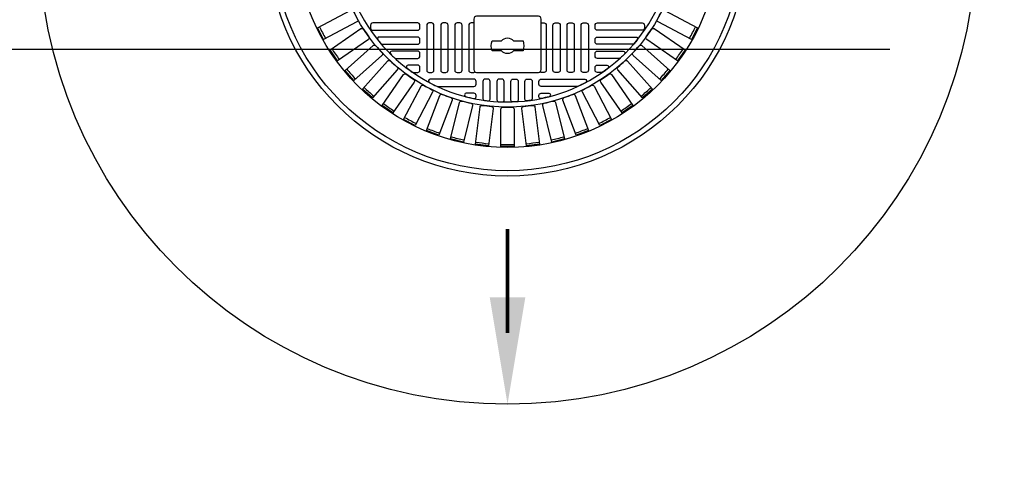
# Model space of a CAD drawing. Extents: x -169 to 2224, y 0 to 2796.
# Tile 453 of 530: x 1384 to 1418, y 1527 to 1543. Entities that reach past the tile are written whole.
import ezdxf

# ---------------------------------------------------------------- set-up
doc = ezdxf.new("R2010")
doc.units = 0
doc.header["$MEASUREMENT"] = 0
doc.header["$PDSIZE"] = 1
doc.layers.get('DEFPOINTS').update_dxf_attribs({"linetype": 'CONTINUOUS'})
for name, color, linetype in [('DIM', 3, 'CONTINUOUS'), ('MONITOR-WELL-COVER', 2, 'CONTINUOUS'), ('MONITOR-WELL-COVER-HATCH', 252, 'CONTINUOUS'), ('TANK-SLOPE', 3, 'CONTINUOUS')]:
    doc.layers.add(name, color=color, linetype=linetype)
doc.styles.add('SIMPLEX', font='simplex')
doc.dimstyles.new('DIM64', dxfattribs={"dimscale": 64, "dimtxt": 0.09375, "dimasz": 0.09375, "dimexe": 0.0625, "dimexo": 0.0625, "dimgap": 0.046875, "dimtad": 1, "dimdec": 4, "dimzin": 3, "dimdsep": 46, "dimlunit": 4, "dimtxsty": 'SIMPLEX', "dimcen": 0, "dimclrd": 256, "dimclre": 256, "dimclrt": 256, "dimadec": 0, "dimazin": 0, "dimtfac": 1, "dimtdec": 4, "dimtmove": 0, "dimatfit": 3, "dimfxl": 1, "dimfrac": 2, "dimtolj": 1, "dimtzin": 0, "dimarcsym": 0})

# ---------------------------------------------------------------- blocks, each defined once
blk = doc.blocks.new('*D26')
at = {"layer": 'DEFPOINTS', "color": 0, "transparency": 16777216}
for p in [(1368.872, 1608.018), (1368.872, 1578.018), (1430.266, 1479.018)]:
    blk.add_point(p, dxfattribs=at)
at = {"layer": 'DIM', "lineweight": -2, "transparency": 16777216}
for p, q in [((1368.872, 1582.018), (1368.872, 1612.018)), ((1430.266, 1483.018), (1430.266, 1612.018)), ((1424.266, 1608.018), (1374.872, 1608.018))]:
    blk.add_line(p, q, dxfattribs=at)
at = {"layer": 'DIM', "transparency": 16777216}
for points in [[(1374.872, 1609.018), (1374.872, 1607.018), (1368.872, 1608.018)], [(1424.266, 1609.018), (1424.266, 1607.018), (1430.266, 1608.018)]]:
    blk.add_solid(points, dxfattribs=at)
at = {"layer": 'DIM', "transparency": 16777216, "insert": (1399.569, 1615.59), "char_height": 6, "attachment_point": 5, "style": 'SIMPLEX'}
blk.add_mtext('\\A1;5\'-1 3/8"', dxfattribs=at)
blk = doc.blocks.new('*D32')
at = {"layer": 'DEFPOINTS', "color": 0, "transparency": 16777216}
for p in [(1338.872, 1578.017), (1368.872, 1578.017), (1418.272, 1542.017)]:
    blk.add_point(p, dxfattribs=at)
at = {"layer": 'DIM', "lineweight": -2, "transparency": 16777216}
for p, q in [((1364.872, 1578.017), (1334.872, 1578.017)), ((1338.872, 1548.017), (1338.872, 1572.017)), ((1414.272, 1542.017), (1334.872, 1542.017))]:
    blk.add_line(p, q, dxfattribs=at)
at = {"layer": 'DIM', "transparency": 16777216}
for points in [[(1337.872, 1572.017), (1339.872, 1572.017), (1338.872, 1578.017)], [(1337.872, 1548.017), (1339.872, 1548.017), (1338.872, 1542.017)]]:
    blk.add_solid(points, dxfattribs=at)
at = {"layer": 'DIM', "transparency": 16777216, "insert": (1332.3, 1560.017), "char_height": 6, "attachment_point": 5, "rotation": 90, "style": 'SIMPLEX'}
blk.add_mtext('\\A1;3\'-0"', dxfattribs=at)
blk = doc.blocks.new('*D36')
at = {"layer": 'DEFPOINTS', "color": 0, "transparency": 16777216}
for p in [(1338.872, 1542.017), (1338.872, 1542.017), (1418.272, 1416.017)]:
    blk.add_point(p, dxfattribs=at)
at = {"layer": 'DIM', "lineweight": -2, "transparency": 16777216}
for p, q in [((1338.872, 1422.017), (1338.872, 1536.017)), ((1414.272, 1416.017), (1334.872, 1416.017))]:
    blk.add_line(p, q, dxfattribs=at)
at = {"layer": 'DIM', "transparency": 16777216}
for points in [[(1337.872, 1536.017), (1339.872, 1536.017), (1338.872, 1542.017)], [(1337.872, 1422.017), (1339.872, 1422.017), (1338.872, 1416.017)]]:
    blk.add_solid(points, dxfattribs=at)
at = {"layer": 'DIM', "transparency": 16777216, "insert": (1332.3, 1479.017), "char_height": 6, "attachment_point": 5, "rotation": 90, "style": 'SIMPLEX'}
blk.add_mtext('\\A1;10\'-6"', dxfattribs=at)

msp = doc.modelspace()

# ---------------------------------------------------------------- linework, layer by layer
at = {"layer": 'MONITOR-WELL-COVER', "color": 2, "flags": 128}
for points in [[(1401.95449, 1541.21371, 0.41421356), (1402.05292, 1541.31213), (1402.05292, 1543.08379, 0.41421356), (1401.95449, 1543.18221), (1399.78914, 1543.18221, 0.41421356), (1399.69071, 1543.08379), (1399.69071, 1541.31213, 0.41421356), (1399.78914, 1541.21371)], [(1401.41449, 1541.96864), (1401.08291, 1541.96864, -0.4662524), (1400.66072, 1541.96864), (1400.32913, 1541.96864, -0.15910028), (1400.32913, 1542.32298), (1400.66072, 1542.32298, -0.4662524), (1401.08291, 1542.32298), (1401.41449, 1542.32298, -0.15910028)]]:
    msp.add_lwpolyline(points, format="xyb", close=True, dxfattribs=at)
at = {"layer": 'MONITOR-WELL-COVER', "color": 4}
msp.add_circle((1400.87181, 1546.01686), 8.4375, dxfattribs=at)
at = {"layer": 'MONITOR-WELL-COVER', "color": 1}
msp.add_circle((1400.87181, 1546.01686), 8.25, dxfattribs=at)
at = {"layer": 'MONITOR-WELL-COVER', "color": 2}
msp.add_circle((1400.87181, 1546.01686), 7.4375, dxfattribs=at)
at = {"layer": 'MONITOR-WELL-COVER-HATCH', "linetype": 'Continuous'}
for points in [[(1395.46277, 1543.36291, 0.00491171), (1395.61498, 1543.07291, -0.41709369), (1395.58761, 1542.98355), (1394.42231, 1542.37196), (1394.20839, 1542.77956), (1395.37368, 1543.39116, -0.41709369), (1395.46277, 1543.36291)], [(1406.12865, 1543.07291, 0.00491171), (1406.28086, 1543.36291, -0.41709369), (1406.36994, 1543.39116), (1407.53524, 1542.77956), (1407.32131, 1542.37196), (1406.15602, 1542.98355, -0.41709369), (1406.12865, 1543.07291)], [(1395.82211, 1542.73028, 0.00491171), (1396.00816, 1542.46074, -0.41709369), (1395.99176, 1542.36873), (1394.90868, 1541.62113), (1394.64718, 1541.99998), (1395.73026, 1542.74757, -0.41709369), (1395.82211, 1542.73028)], [(1405.73547, 1542.46074, 0.00491171), (1405.92152, 1542.73028, -0.41709369), (1406.01336, 1542.74757), (1407.09645, 1541.99998), (1406.83495, 1541.62113), (1405.75186, 1542.36873, -0.41709369), (1405.73547, 1542.46074)], [(1396.25508, 1542.14556, 0.00491171), (1396.47226, 1541.90041, -0.41709369), (1396.46708, 1541.8071), (1395.48201, 1540.9344), (1395.17675, 1541.27897), (1396.16182, 1542.15167, -0.41709369), (1396.25508, 1542.14556)], [(1405.27137, 1541.90041, 0.00491171), (1405.48855, 1542.14556, -0.41709369), (1405.58181, 1542.15167), (1406.56688, 1541.27897), (1406.26162, 1540.9344), (1405.27655, 1541.8071, -0.41709369), (1405.27137, 1541.90041)], [(1396.75537, 1541.6173, 0.00491171), (1397.00052, 1541.40012, -0.41709369), (1397.00662, 1541.30686), (1396.13392, 1540.32179), (1395.78936, 1540.62705), (1396.66206, 1541.61212, -0.41709369), (1396.75537, 1541.6173)], [(1404.74311, 1541.40012, 0.00491171), (1404.98826, 1541.6173, -0.41709369), (1405.08157, 1541.61212), (1405.95427, 1540.62705), (1405.6097, 1540.32179), (1404.737, 1541.30686, -0.41709369), (1404.74311, 1541.40012)], [(1397.31569, 1541.1532, 0.00491171), (1397.58523, 1540.96715, -0.41709369), (1397.60253, 1540.87531), (1396.85493, 1539.79223), (1396.47609, 1540.05372), (1397.22369, 1541.13681, -0.41709369), (1397.31569, 1541.1532)], [(1404.15839, 1540.96715, 0.00491171), (1404.42793, 1541.1532, -0.41709369), (1404.51994, 1541.13681), (1405.26754, 1540.05372), (1404.88869, 1539.79223), (1404.1411, 1540.87531, -0.41709369), (1404.15839, 1540.96715)], [(1397.92787, 1540.76002, 0.00491171), (1398.21787, 1540.60781, -0.41709369), (1398.24611, 1540.51873), (1397.63452, 1539.35343), (1397.22691, 1539.56736), (1397.83851, 1540.73265, -0.41709369), (1397.92787, 1540.76002)], [(1403.52576, 1540.60781, 0.00491171), (1403.81576, 1540.76002, -0.41709369), (1403.90512, 1540.73265), (1404.51671, 1539.56736), (1404.10911, 1539.35343), (1403.49751, 1540.51873, -0.41709369), (1403.52576, 1540.60781)], [(1398.58298, 1540.44349, 0.00491171), (1398.88921, 1540.32735, -0.41709369), (1398.92798, 1540.24232), (1398.46131, 1539.0118), (1398.03089, 1539.17504), (1398.49757, 1540.40556, -0.41709369), (1398.58298, 1540.44349)], [(1399.27146, 1540.20824, 0.00491171), (1399.58946, 1540.12986, -0.41709369), (1399.6382, 1540.05012), (1399.32325, 1538.77232), (1398.87629, 1538.88248), (1399.19124, 1540.16029, -0.41709369), (1399.27146, 1540.20824)], [(1402.15417, 1540.12986, 0.00491171), (1402.47217, 1540.20824, -0.41709369), (1402.55238, 1540.16029), (1402.86733, 1538.88248), (1402.42038, 1538.77232), (1402.10543, 1540.05012, -0.41709369), (1402.15417, 1540.12986)], [(1402.85442, 1540.32735, 0.00491171), (1403.16065, 1540.44349, -0.41709369), (1403.24606, 1540.40556), (1403.71274, 1539.17504), (1403.28232, 1539.0118), (1402.81564, 1540.24232, -0.41709369), (1402.85442, 1540.32735)], [(1399.98328, 1540.05769, 0.00491171), (1400.30841, 1540.01821, -0.41709369), (1400.36641, 1539.94493), (1400.20777, 1538.63848), (1399.7508, 1538.69397), (1399.90943, 1540.00042, -0.41709369), (1399.98328, 1540.05769)], [(1400.70806, 1539.99404, 0.00491171), (1401.03557, 1539.99404, -0.41709369), (1401.10198, 1539.92828), (1401.10198, 1538.61224), (1400.64165, 1538.61224), (1400.64165, 1539.92828, -0.41709369), (1400.70806, 1539.99404)], [(1401.43522, 1540.01821, 0.00491171), (1401.76035, 1540.05769, -0.41709369), (1401.8342, 1540.00042), (1401.99283, 1538.69397), (1401.53585, 1538.63848), (1401.37722, 1539.94493, -0.41709369), (1401.43522, 1540.01821)]]:
    msp.add_lwpolyline(points, format="xyb", dxfattribs=at)
at = {"layer": 'MONITOR-WELL-COVER-HATCH', "linetype": 'Continuous', "flags": 128}
for points in [[(1397.80095, 1542.86725, 0.41421356), (1397.72221, 1542.94599), (1396.1474, 1542.94599, 0.41421356), (1396.06866, 1542.86725), (1396.06866, 1542.76883, 0.41421356), (1396.1474, 1542.69008), (1397.72221, 1542.69008, 0.41421356), (1397.80095, 1542.76883)], [(1398.11591, 1542.94599, 0.41421356), (1398.03717, 1542.86725), (1398.03717, 1541.29245, 0.41421356), (1398.11591, 1541.21371), (1398.21433, 1541.21371, 0.41421356), (1398.29307, 1541.29245), (1398.29307, 1542.86725, 0.41421356), (1398.21433, 1542.94599)], [(1398.60803, 1542.94599, 0.41421356), (1398.52929, 1542.86725), (1398.52929, 1541.29245, 0.41421356), (1398.60803, 1541.21371), (1398.70646, 1541.21371, 0.41421356), (1398.7852, 1541.29245), (1398.7852, 1542.86725, 0.41421356), (1398.70646, 1542.94599)], [(1399.10016, 1542.94599, 0.41421356), (1399.02142, 1542.86725), (1399.02142, 1541.29245, 0.41421356), (1399.10016, 1541.21371), (1399.19859, 1541.21371, 0.41421356), (1399.27733, 1541.29245), (1399.27733, 1542.86725, 0.41421356), (1399.19859, 1542.94599)], [(1402.64347, 1542.94599, -0.41421356), (1402.72221, 1542.86725), (1402.72221, 1541.29245, -0.41421356), (1402.64347, 1541.21371), (1402.54504, 1541.21371, -0.41421356), (1402.4663, 1541.29245), (1402.4663, 1542.86725, -0.41421356), (1402.54504, 1542.94599)], [(1403.13559, 1542.94599, -0.41421356), (1403.21433, 1542.86725), (1403.21433, 1541.29245, -0.41421356), (1403.13559, 1541.21371), (1403.03717, 1541.21371, -0.41421356), (1402.95843, 1541.29245), (1402.95843, 1542.86725, -0.41421356), (1403.03717, 1542.94599)], [(1403.62772, 1542.94599, -0.41421356), (1403.70646, 1542.86725), (1403.70646, 1541.29245, -0.41421356), (1403.62772, 1541.21371), (1403.52929, 1541.21371, -0.41421356), (1403.45055, 1541.29245), (1403.45055, 1542.86725, -0.41421356), (1403.52929, 1542.94599)], [(1403.94268, 1542.86725, -0.41421356), (1404.02142, 1542.94599), (1405.59622, 1542.94599, -0.41421356), (1405.67496, 1542.86725), (1405.67496, 1542.76883, -0.41421356), (1405.59622, 1542.69008), (1404.02142, 1542.69008, -0.41421356), (1403.94268, 1542.76883)]]:
    msp.add_lwpolyline(points, format="xyb", close=True, dxfattribs=at)
for points in [[(1399.69071, 1542.94599), (1399.59229, 1542.94599, 0.41421356), (1399.51355, 1542.86725), (1399.51355, 1541.29245, 0.41421356), (1399.59229, 1541.21371), (1399.69071, 1541.21371, 0.15811296), (1399.73693, 1541.2287, 0.15811296)], [(1402.05292, 1542.94599), (1402.15134, 1542.94599, -0.41421356), (1402.23008, 1542.86725), (1402.23008, 1541.29245, -0.41421356), (1402.15134, 1541.21371), (1402.05292, 1541.21371, -0.15811296), (1402.0067, 1541.2287, -0.15811296)]]:
    msp.add_lwpolyline(points, format="xyb", dxfattribs=at)
at = {"layer": 'MONITOR-WELL-COVER-HATCH', "linetype": 'Continuous'}
for points in [[(1396.37252, 1542.45386, 0.63010886), (1396.32385, 1542.35215, 0.00736221), (1396.43373, 1542.21983, 0.21918356), (1396.48122, 1542.19796), (1397.72221, 1542.19796, 0.41421356), (1397.80095, 1542.2767), (1397.80095, 1542.37512, 0.41421356), (1397.72221, 1542.45386)], [(1405.37111, 1542.45386, -0.63010886), (1405.41977, 1542.35215, -0.00736221), (1405.3099, 1542.21983, -0.21918356), (1405.26241, 1542.19796), (1404.02142, 1542.19796, -0.41421356), (1403.94268, 1542.2767), (1403.94268, 1542.37512, -0.41421356), (1404.02142, 1542.45386)], [(1396.91309, 1541.72238, 0.18836628), (1396.95545, 1541.70583), (1397.72221, 1541.70583, 0.41421356), (1397.80095, 1541.78457), (1397.80095, 1541.883, 0.41421356), (1397.72221, 1541.96174), (1396.81804, 1541.96174, 0.67100778), (1396.7742, 1541.8547, 0.0082117)], [(1404.83054, 1541.72238, -0.18836628), (1404.78817, 1541.70583), (1404.02142, 1541.70583, -0.41421356), (1403.94268, 1541.78457), (1403.94268, 1541.883, -0.41421356), (1404.02142, 1541.96174), (1404.92558, 1541.96174, -0.67100778), (1404.96943, 1541.8547, -0.0082117)], [(1397.53243, 1541.22493, 0.15334179), (1397.56817, 1541.21371), (1397.72221, 1541.21371, 0.41421356), (1397.80095, 1541.29245), (1397.80095, 1541.39087, 0.41421356), (1397.72221, 1541.46961), (1397.38784, 1541.46961, 0.71935754), (1397.35015, 1541.35725, 0.00964206)], [(1404.21119, 1541.22493, -0.15334179), (1404.17546, 1541.21371), (1404.02142, 1541.21371, -0.41421356), (1403.94268, 1541.29245), (1403.94268, 1541.39087, -0.41421356), (1404.02142, 1541.46961), (1404.35579, 1541.46961, -0.71935754), (1404.39347, 1541.35725, -0.00964206)], [(1398.15911, 1540.97749, 0.78128622), (1398.12977, 1540.8598, 0.01267427), (1398.39461, 1540.72748, 0.10993883), (1398.42112, 1540.72158), (1399.69071, 1540.72158, 0.41421356), (1399.76945, 1540.80032), (1399.76945, 1540.89875, 0.41421356), (1399.69071, 1540.97749)], [(1400.26158, 1540.27793), (1400.26158, 1540.89875, 0.41421356), (1400.18284, 1540.97749), (1400.08441, 1540.97749, 0.41421356), (1400.00567, 1540.89875), (1400.00567, 1540.29479, 0.37391113), (1400.05948, 1540.2329, 0.00571073), (1400.1918, 1540.21586, 0.4488195)], [(1400.7537, 1540.24146), (1400.7537, 1540.89875, 0.41421356), (1400.67496, 1540.97749), (1400.57654, 1540.97749, 0.41421356), (1400.4978, 1540.89875), (1400.4978, 1540.24704, 0.39850223), (1400.55693, 1540.18463, 0.00566907), (1400.68925, 1540.17899, 0.42339996)], [(1400.98992, 1540.24146), (1400.98992, 1540.89875, -0.41421356), (1401.06866, 1540.97749), (1401.16709, 1540.97749, -0.41421356), (1401.24583, 1540.89875), (1401.24583, 1540.24704, -0.39850223), (1401.1867, 1540.18463, -0.00566907), (1401.05438, 1540.17899, -0.42339996)], [(1401.48205, 1540.27793), (1401.48205, 1540.89875, -0.41421356), (1401.56079, 1540.97749), (1401.65922, 1540.97749, -0.41421356), (1401.73796, 1540.89875), (1401.73796, 1540.29479, -0.37391113), (1401.68415, 1540.2329, -0.00571073), (1401.55183, 1540.21586, -0.4488195)], [(1403.58452, 1540.97749, -0.78128622), (1403.61386, 1540.8598, -0.01267427), (1403.34901, 1540.72748, -0.10993883), (1403.32251, 1540.72158), (1402.05292, 1540.72158, -0.41421356), (1401.97418, 1540.80032), (1401.97418, 1540.89875, -0.41421356), (1402.05292, 1540.97749)], [(1399.76945, 1540.35727), (1399.76945, 1540.40662, 0.41421356), (1399.69071, 1540.48536), (1399.42439, 1540.48536, 0.88078983), (1399.40873, 1540.36235, 0.01255242), (1399.69435, 1540.29605, 0.47499675)], [(1401.97418, 1540.35727), (1401.97418, 1540.40662, -0.41421356), (1402.05292, 1540.48536), (1402.31924, 1540.48536, -0.88078983), (1402.3349, 1540.36235, -0.01255242), (1402.04928, 1540.29605, -0.47499675)]]:
    msp.add_lwpolyline(points, format="xyb", close=True, dxfattribs=at)
at = {"layer": 'MONITOR-WELL-COVER-HATCH'}
msp.add_circle((1400.87181, 1546.01686), 6.02362, dxfattribs=at)
msp.add_arc((1400.87181, 1546.01686), 5.84072, 172.041145, 88.841294, dxfattribs=at)
at = {"layer": 'MONITOR-WELL-COVER-HATCH', "linetype": 'Continuous'}
for centre, start, end in [((1410.29925, 1550.96476), 206.958734, 208.425881), ((1391.44438, 1550.96476), 331.574119, 333.041266), ((1409.63411, 1552.06503), 213.881811, 215.348958), ((1392.10952, 1552.06503), 324.651042, 326.118189), ((1408.8412, 1553.07711), 220.804888, 222.272035), ((1392.90243, 1553.07711), 317.727965, 319.195112), ((1407.93207, 1553.98624), 227.727965, 229.195112), ((1393.81156, 1553.98624), 310.804888, 312.272035), ((1406.91999, 1554.77915), 234.651042, 236.118189), ((1394.82364, 1554.77915), 303.881811, 305.348958), ((1405.81971, 1555.44429), 241.574119, 243.041266), ((1395.92391, 1555.44429), 296.958734, 298.425881), ((1404.64729, 1555.97196), 248.497196, 249.964343), ((1397.09634, 1555.97196), 290.035657, 291.502804), ((1403.4198, 1556.35446), 255.420272, 256.88742), ((1398.32382, 1556.35446), 283.11258, 284.579728), ((1402.15517, 1556.58621), 262.343349, 263.810497), ((1400.87181, 1556.66384), 269.266426, 270.733574), ((1399.58846, 1556.58621), 276.189503, 277.656651)]:
    msp.add_arc(centre, 17.97762, start, end, dxfattribs=at)
at = {"layer": 'TANK-SLOPE', "const_width": 0.125}
msp.add_lwpolyline([(1400.87181, 1532.07936), (1400.87181, 1535.72014)], dxfattribs=at)
at = {"layer": 'TANK-SLOPE'}
msp.add_circle((1400.87181, 1546.01686), 16.4375, dxfattribs=at)
msp.add_solid([(1401.49681, 1533.32936), (1400.87181, 1529.57936), (1400.24681, 1533.32936)], dxfattribs=at)

# ---------------------------------------------------------------- dimensions: what is measured, and where the dimension line sits
at = {"layer": 'DIM'}
dim = msp.add_linear_dim(base=(1368.87181, 1608.01839), p1=(1430.26617, 1479.01839), p2=(1368.87181, 1578.01839), angle=180, dimstyle='DIM64', dxfattribs=at)
dim.commit()
dim.dimension.update_dxf_attribs({"geometry": '*D26', "text_midpoint": (1399.56899, 1615.58982)})
for base, p1, p2, picture, middle in [((1338.87181, 1578.01686), (1418.27234, 1542.01686), (1368.87181, 1578.01686), '*D32', (1332.30039, 1560.01686)), ((1338.87181, 1542.01686), (1418.27234, 1416.01686), (1338.87181, 1542.01686), '*D36', (1332.30039, 1479.01686))]:
    dim = msp.add_linear_dim(base=base, p1=p1, p2=p2, angle=90, dimstyle='DIM64', override={"dimtmove": 1}, dxfattribs=at)
    dim.commit()
    dim.dimension.update_dxf_attribs({"geometry": picture, "text_midpoint": middle})

doc.saveas('drawing.dxf')
